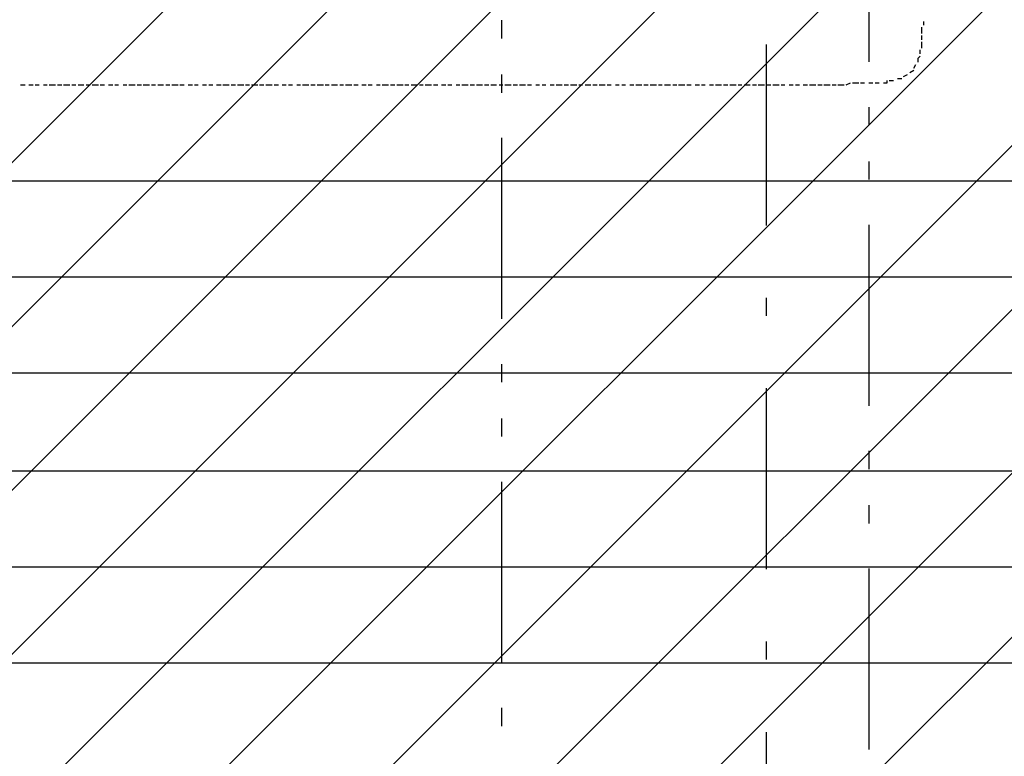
# Model space of a CAD drawing. Extents: x 997 to 109698, y 921 to 94021.
# Tile 428 of 656: x 24939 to 26978, y 36496 to 38022. Entities that reach past the tile are written whole.
import ezdxf

# ---------------------------------------------------------------- set-up
doc = ezdxf.new("R2010")
doc.units = 0
doc.header["$MEASUREMENT"] = 0
for name, color, linetype in [('12', 7, 'CONTINUOUS'), ('28', 7, 'CONTINUOUS'), ('40', 7, 'CONTINUOUS')]:
    doc.layers.add(name, color=color, linetype=linetype)

msp = doc.modelspace()

# ---------------------------------------------------------------- linework, layer by layer
at = {"layer": '12', "color": 1}
for p, q in [((26811.630503, 38010.563401), (26811.630503, 38018.563401)), ((26807.630503, 37993.563401), (26807.630503, 38006.563401)), ((26807.630503, 37980.563401), (26807.630503, 37989.563401)), ((26807.630503, 37963.563401), (26807.630503, 37976.563401)), ((26803.630503, 37951.563401), (26803.630503, 37959.563401)), ((26782.630503, 37912.563401), (26790.630503, 37917.563401)), ((26790.630503, 37921.563401), (26794.630503, 37929.563401)), ((26739.630503, 37896.563401), (26748.630503, 37896.563401)), ((26756.630503, 37900.563401), (26765.630503, 37900.563401)), ((26769.630503, 37904.563401), (26777.630503, 37908.563401)), ((24940.630503, 37887.563401), (24949.630503, 37887.563401)), ((24957.630503, 37887.563401), (24966.630503, 37887.563401)), ((24970.630503, 37887.563401), (24978.630503, 37887.563401)), ((24987.630503, 37887.563401), (24995.630503, 37887.563401)), ((24999.630503, 37887.563401), (25012.630503, 37887.563401)), ((25016.630503, 37887.563401), (25025.630503, 37887.563401)), ((25029.630503, 37887.563401), (25042.630503, 37887.563401)), ((25046.630503, 37887.563401), (25054.630503, 37887.563401)), ((25059.630503, 37887.563401), (25071.630503, 37887.563401)), ((25076.630503, 37887.563401), (25084.630503, 37887.563401)), ((25088.630503, 37887.563401), (25101.630503, 37887.563401)), ((25105.630503, 37887.563401), (25114.630503, 37887.563401)), ((25122.630503, 37887.563401), (25131.630503, 37887.563401)), ((25135.630503, 37887.563401), (25143.630503, 37887.563401)), ((25152.630503, 37887.563401), (25160.630503, 37887.563401)), ((25164.630503, 37887.563401), (25177.630503, 37887.563401)), ((25181.630503, 37887.563401), (25190.630503, 37887.563401)), ((25194.630503, 37887.563401), (25207.630503, 37887.563401)), ((25211.630503, 37887.563401), (25219.630503, 37887.563401)), ((25224.630503, 37887.563401), (25236.630503, 37887.563401)), ((25241.630503, 37887.563401), (25249.630503, 37887.563401)), ((25253.630503, 37887.563401), (25266.630503, 37887.563401)), ((25270.630503, 37887.563401), (25279.630503, 37887.563401)), ((25287.630503, 37887.563401), (25296.630503, 37887.563401)), ((25300.630503, 37887.563401), (25308.630503, 37887.563401)), ((25317.630503, 37887.563401), (25325.630503, 37887.563401)), ((25330.630503, 37887.563401), (25338.630503, 37887.563401)), ((25346.630503, 37887.563401), (25355.630503, 37887.563401)), ((25359.630503, 37887.563401), (25372.630503, 37887.563401)), ((25376.630503, 37887.563401), (25385.630503, 37887.563401)), ((25389.630503, 37887.563401), (25402.630503, 37887.563401)), ((25406.630503, 37887.563401), (25414.630503, 37887.563401)), ((25418.630503, 37887.563401), (25431.630503, 37887.563401)), ((25435.630503, 37887.563401), (25444.630503, 37887.563401)), ((25448.630503, 37887.563401), (25461.630503, 37887.563401)), ((25465.630503, 37887.563401), (25474.630503, 37887.563401)), ((25482.630503, 37887.563401), (25490.630503, 37887.563401)), ((25495.630503, 37887.563401), (25503.630503, 37887.563401)), ((25512.630503, 37887.563401), (25520.630503, 37887.563401)), ((25524.630503, 37887.563401), (25537.630503, 37887.563401)), ((25541.630503, 37887.563401), (25550.630503, 37887.563401)), ((25554.630503, 37887.563401), (25567.630503, 37887.563401)), ((25571.630503, 37887.563401), (25579.630503, 37887.563401)), ((25584.630503, 37887.563401), (25596.630503, 37887.563401)), ((25601.630503, 37887.563401), (25609.630503, 37887.563401)), ((25613.630503, 37887.563401), (25626.630503, 37887.563401)), ((25630.630503, 37887.563401), (25639.630503, 37887.563401)), ((25647.630503, 37887.563401), (25656.630503, 37887.563401)), ((25660.630503, 37887.563401), (25668.630503, 37887.563401)), ((25677.630503, 37887.563401), (25685.630503, 37887.563401)), ((25689.630503, 37887.563401), (25702.630503, 37887.563401)), ((25706.630503, 37887.563401), (25715.630503, 37887.563401)), ((25719.630503, 37887.563401), (25732.630503, 37887.563401)), ((25736.630503, 37887.563401), (25744.630503, 37887.563401)), ((25749.630503, 37887.563401), (25761.630503, 37887.563401)), ((25766.630503, 37887.563401), (25774.630503, 37887.563401)), ((25778.630503, 37887.563401), (25791.630503, 37887.563401)), ((25795.630503, 37887.563401), (25804.630503, 37887.563401)), ((25812.630503, 37887.563401), (25821.630503, 37887.563401)), ((25825.630503, 37887.563401), (25833.630503, 37887.563401)), ((25842.630503, 37887.563401), (25850.630503, 37887.563401)), ((25854.630503, 37887.563401), (25867.630503, 37887.563401)), ((25871.630503, 37887.563401), (25880.630503, 37887.563401)), ((25884.630503, 37887.563401), (25897.630503, 37887.563401)), ((25901.630503, 37887.563401), (25910.630503, 37887.563401)), ((25914.630503, 37887.563401), (25926.630503, 37887.563401)), ((25931.630503, 37887.563401), (25939.630503, 37887.563401)), ((25943.630503, 37887.563401), (25956.630503, 37887.563401)), ((25960.630503, 37887.563401), (25969.630503, 37887.563401)), ((25973.630503, 37887.563401), (25986.630503, 37887.563401)), ((25990.630503, 37887.563401), (25998.630503, 37887.563401)), ((26007.630503, 37887.563401), (26015.630503, 37887.563401)), ((26020.630503, 37887.563401), (26028.630503, 37887.563401)), ((26037.630503, 37887.563401), (26045.630503, 37887.563401)), ((26049.630503, 37887.563401), (26062.630503, 37887.563401)), ((26066.630503, 37887.563401), (26075.630503, 37887.563401)), ((26079.630503, 37887.563401), (26092.630503, 37887.563401)), ((26096.630503, 37887.563401), (26104.630503, 37887.563401)), ((26109.630503, 37887.563401), (26121.630503, 37887.563401)), ((26125.630503, 37887.563401), (26134.630503, 37887.563401)), ((26138.630503, 37887.563401), (26151.630503, 37887.563401)), ((26155.630503, 37887.563401), (26163.630503, 37887.563401)), ((26172.630503, 37887.563401), (26180.630503, 37887.563401)), ((26185.630503, 37887.563401), (26193.630503, 37887.563401)), ((26202.630503, 37887.563401), (26210.630503, 37887.563401)), ((26214.630503, 37887.563401), (26227.630503, 37887.563401)), ((26231.630503, 37887.563401), (26240.630503, 37887.563401)), ((26244.630503, 37887.563401), (26257.630503, 37887.563401)), ((26261.630503, 37887.563401), (26269.630503, 37887.563401)), ((26274.630503, 37887.563401), (26286.630503, 37887.563401)), ((26291.630503, 37887.563401), (26299.630503, 37887.563401)), ((26303.630503, 37887.563401), (26316.630503, 37887.563401)), ((26320.630503, 37887.563401), (26329.630503, 37887.563401)), ((26337.630503, 37887.563401), (26346.630503, 37887.563401)), ((26350.630503, 37887.563401), (26358.630503, 37887.563401)), ((26367.630503, 37887.563401), (26375.630503, 37887.563401)), ((26379.630503, 37887.563401), (26392.630503, 37887.563401)), ((26396.630503, 37887.563401), (26405.630503, 37887.563401)), ((26409.630503, 37887.563401), (26422.630503, 37887.563401)), ((26426.630503, 37887.563401), (26434.630503, 37887.563401)), ((26439.630503, 37887.563401), (26451.630503, 37887.563401)), ((26456.630503, 37887.563401), (26464.630503, 37887.563401)), ((26468.630503, 37887.563401), (26481.630503, 37887.563401)), ((26485.630503, 37887.563401), (26494.630503, 37887.563401)), ((26498.630503, 37887.563401), (26511.630503, 37887.563401)), ((26515.630503, 37887.563401), (26523.630503, 37887.563401)), ((26532.630503, 37887.563401), (26540.630503, 37887.563401)), ((26545.630503, 37887.563401), (26553.630503, 37887.563401)), ((26561.630503, 37887.563401), (26570.630503, 37887.563401)), ((26574.630503, 37887.563401), (26587.630503, 37887.563401)), ((26591.630503, 37887.563401), (26600.630503, 37887.563401)), ((26604.630503, 37887.563401), (26608.630503, 37887.563401)), ((26608.630503, 37887.563401), (26617.630503, 37887.563401)), ((26621.630503, 37887.563401), (26629.630503, 37887.563401)), ((26633.630503, 37887.563401), (26646.630503, 37887.563401)), ((26650.630503, 37887.563401), (26659.630503, 37891.563401)), ((26663.630503, 37891.563401), (26676.630503, 37891.563401)), ((26680.630503, 37891.563401), (26688.630503, 37891.563401)), ((26697.630503, 37891.563401), (26705.630503, 37891.563401)), ((26710.630503, 37891.563401), (26718.630503, 37891.563401))]:
    msp.add_line(p, q, dxfattribs=at)
at = {"layer": '12', "color": 5}
for p, q in [((24750.630503, 37489.563401), (25749.630503, 37489.563401)), ((25749.630503, 37489.563401), (26748.630503, 37489.563401)), ((26748.630503, 37489.563401), (27747.630503, 37489.563401)), ((24521.630503, 37087.563401), (25524.630503, 37087.563401)), ((25524.630503, 37087.563401), (26523.630503, 37087.563401)), ((26523.630503, 37087.563401), (27522.630503, 37087.563401)), ((24796.630503, 36689.563401), (25799.630503, 36689.563401)), ((25799.630503, 36689.563401), (26799.630503, 36689.563401)), ((26799.630503, 36689.563401), (27798.630503, 36689.563401))]:
    msp.add_line(p, q, dxfattribs=at)
at = {"layer": '12', "color": 1}
for points in [[(26799.630503, 37934.563401), (26799.630503, 37942.563401), (26803.630503, 37946.563401)], [(26727.630503, 37891.563401), (26735.630503, 37891.563401), (26735.630503, 37896.563401)], [(17210.630503, 37688.563401), (36510.630503, 37688.563401), (36510.630503, 35356.563401)], [(16812.630503, 37290.563401), (36459.630503, 37290.563401), (36459.630503, 35356.563401)], [(16410.630503, 36888.563401), (36408.630503, 36888.563401), (36408.630503, 35356.563401)]]:
    msp.add_lwpolyline(points, dxfattribs=at)
at = {"layer": '28', "color": 2}
for p, q in [((22567.363497, 35370.953237), (36822.636205, 49626.225946)), ((22906.774752, 35370.953237), (36822.636205, 49286.814691)), ((23246.186007, 35370.953237), (36822.636205, 48947.403436)), ((23585.597261, 35370.953237), (36822.636205, 48607.992181)), ((23925.008516, 35370.953237), (36822.636205, 48268.580926)), ((24264.419771, 35370.953237), (36822.636205, 47929.169671)), ((24603.831026, 35370.953237), (36822.636205, 47589.758416)), ((24943.242281, 35370.953237), (36822.636205, 47250.347161)), ((25282.653536, 35370.953237), (36822.636205, 46910.935906)), ((25622.064791, 35370.953237), (36822.636205, 46571.524651))]:
    msp.add_line(p, q, dxfattribs=at)
at = {"layer": '28', "color": 4}
for p, q in [((26485.630503, 37596.063401), (26485.630503, 37971.063401)), ((26485.630503, 36883.563401), (26485.630503, 37258.563401)), ((26485.630503, 36171.063401), (26485.630503, 36546.063401))]:
    msp.add_line(p, q, dxfattribs=at)
at = {"layer": '28', "color": 4, "linetype": 'Continuous'}
for p, q in [((26485.630503, 37408.563401), (26485.630503, 37446.063401)), ((26485.630503, 36696.063401), (26485.630503, 36733.563401))]:
    msp.add_line(p, q, dxfattribs=at)
at = {"layer": '40', "color": 8, "linetype": 'Continuous'}
for p, q in [((26697.636205, 38309.704238), (26697.636205, 37934.704238)), ((25937.616325, 37983.453237), (25937.616325, 38020.953237)), ((25937.616325, 37870.953237), (25937.616325, 37908.453237)), ((26697.636205, 37840.954238), (26697.636205, 37803.454238)), ((25937.616325, 37402.203237), (25937.616325, 37777.203237)), ((26697.636205, 37728.454238), (26697.636205, 37690.954238)), ((26697.636205, 37597.204238), (26697.636205, 37222.204238)), ((25937.616325, 37270.953237), (25937.616325, 37308.453237)), ((25937.616325, 37158.453237), (25937.616325, 37195.953237)), ((26697.636205, 37128.454238), (26697.636205, 37090.954238)), ((25937.616325, 36689.703237), (25937.616325, 37064.703237)), ((26697.636205, 37015.954238), (26697.636205, 36978.454238)), ((26697.636205, 36884.704238), (26697.636205, 36509.704238)), ((25937.616325, 36558.453237), (25937.616325, 36595.953237))]:
    msp.add_line(p, q, dxfattribs=at)

doc.saveas('drawing.dxf')
